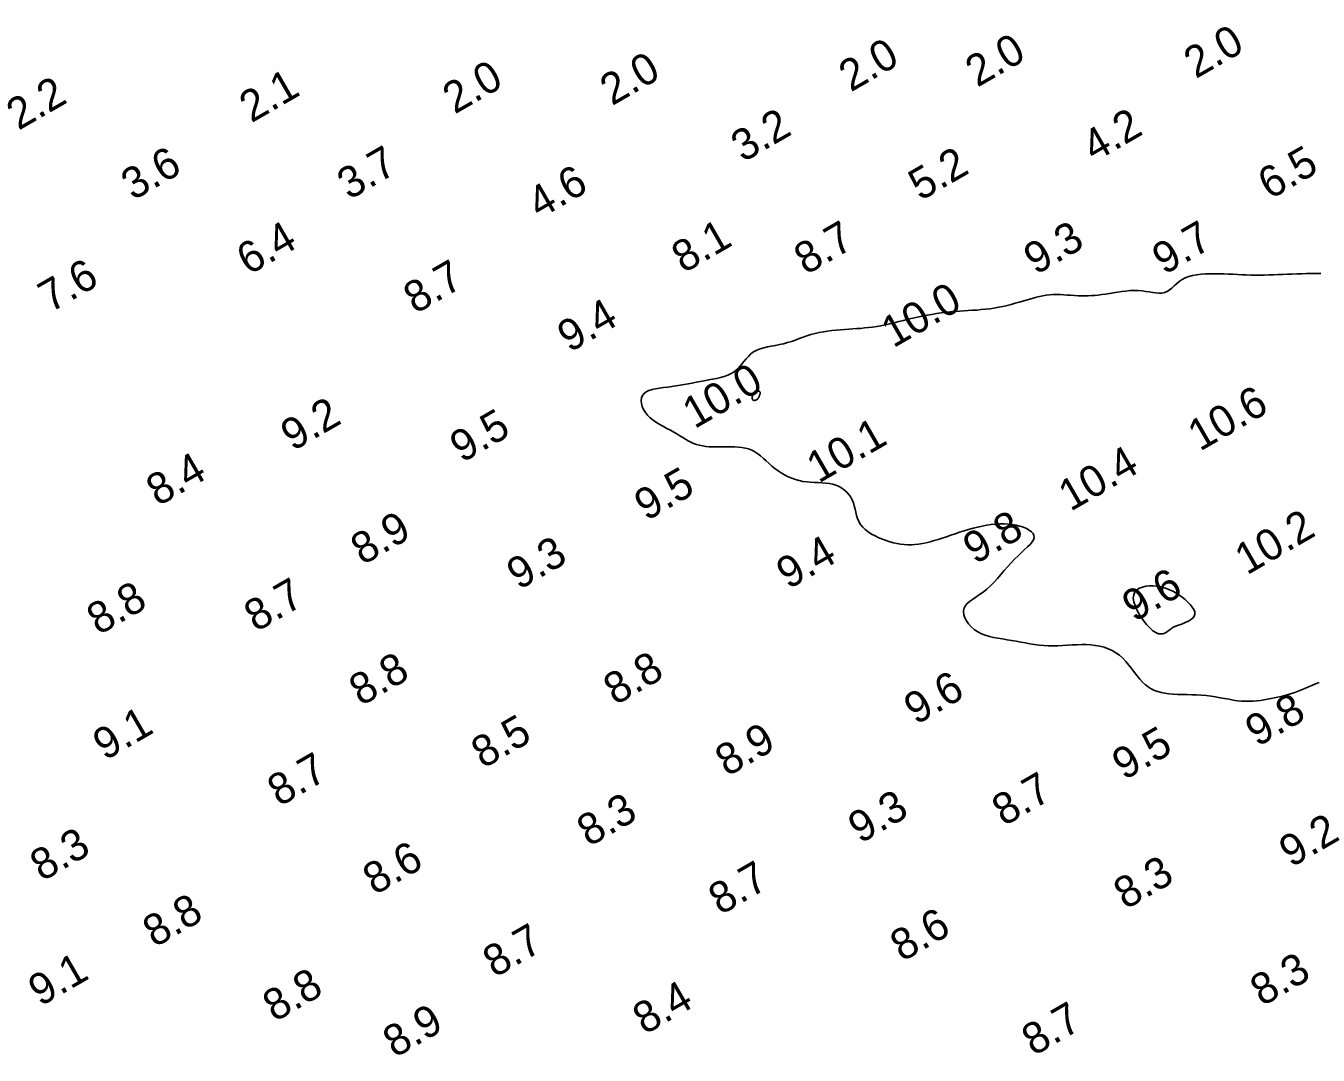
# Model space of a CAD drawing. Extents: x 3024098 to 3056816, y 418252 to 509144.
# Drawn here: x 3027637.1 to 3027843.8, y 419930.5 to 420095.1 of the extents above; entities that cross this region are included whole.
import ezdxf

# ---------------------------------------------------------------- set-up
doc = ezdxf.new("R2010")
doc.units = 0
doc.layers.add('V-CHAN-CONT-EL10', color=7, linetype='Continuous')
doc.layers.add('V-TOPO-SOUN-0911', color=7, linetype='Continuous')

msp = doc.modelspace()

# ---------------------------------------------------------------- linework, layer by layer
at = {"layer": 'V-CHAN-CONT-EL10'}
msp.add_lwpolyline([(3027843.9, 419990.06), (3027843.33, 419989.85), (3027842.76, 419989.61), (3027842.2, 419989.38), (3027841.65, 419989.13), (3027841.11, 419988.9), (3027840.56, 419988.68), (3027840.02, 419988.48), (3027839.48, 419988.3), (3027838.94, 419988.14), (3027838.4, 419987.99), (3027837.86, 419987.85), (3027837.31, 419987.73), (3027836.76, 419987.61), (3027836.21, 419987.5), (3027835.65, 419987.4), (3027835.09, 419987.3), (3027834.52, 419987.21), (3027833.94, 419987.14), (3027833.35, 419987.09), (3027832.74, 419987.07), (3027832.12, 419987.07), (3027831.49, 419987.1), (3027830.84, 419987.17), (3027830.18, 419987.27), (3027829.5, 419987.39), (3027828.8, 419987.51), (3027828.09, 419987.65), (3027827.36, 419987.78), (3027826.62, 419987.89), (3027825.86, 419987.98), (3027825.09, 419988.05), (3027824.31, 419988.09), (3027823.53, 419988.12), (3027822.76, 419988.14), (3027822, 419988.16), (3027821.27, 419988.18), (3027820.56, 419988.22), (3027819.88, 419988.27), (3027819.25, 419988.36), (3027818.65, 419988.47), (3027818.09, 419988.63), (3027817.56, 419988.82), (3027817.06, 419989.06), (3027816.58, 419989.36), (3027816.12, 419989.71), (3027815.67, 419990.13), (3027815.24, 419990.61), (3027814.81, 419991.14), (3027814.38, 419991.7), (3027813.94, 419992.29), (3027813.5, 419992.87), (3027813.02, 419993.43), (3027812.52, 419993.96), (3027811.99, 419994.44), (3027811.42, 419994.85), (3027810.81, 419995.2), (3027810.18, 419995.48), (3027809.51, 419995.71), (3027808.82, 419995.89), (3027808.11, 419996.02), (3027807.39, 419996.1), (3027806.65, 419996.14), (3027805.9, 419996.15), (3027805.15, 419996.13), (3027804.4, 419996.09), (3027803.65, 419996.04), (3027802.89, 419996), (3027802.13, 419995.96), (3027801.38, 419995.94), (3027800.62, 419995.95), (3027799.88, 419995.99), (3027799.14, 419996.07), (3027798.4, 419996.17), (3027797.66, 419996.29), (3027796.93, 419996.42), (3027796.19, 419996.55), (3027795.46, 419996.69), (3027794.73, 419996.82), (3027794, 419996.93), (3027793.27, 419997.04), (3027792.55, 419997.16), (3027791.85, 419997.29), (3027791.17, 419997.45), (3027790.51, 419997.65), (3027789.89, 419997.89), (3027789.3, 419998.19), (3027788.76, 419998.56), (3027788.27, 419998.98), (3027787.85, 419999.44), (3027787.5, 419999.93), (3027787.24, 420000.43), (3027787.07, 420000.92), (3027787.02, 420001.41), (3027787.09, 420001.86), (3027787.28, 420002.27), (3027787.59, 420002.65), (3027788, 420003.02), (3027788.47, 420003.38), (3027789.01, 420003.74), (3027789.58, 420004.13), (3027790.18, 420004.55), (3027790.77, 420005.02), (3027791.35, 420005.55), (3027791.92, 420006.12), (3027792.47, 420006.72), (3027793.02, 420007.35), (3027793.56, 420007.99), (3027794.1, 420008.62), (3027794.64, 420009.23), (3027795.19, 420009.81), (3027795.75, 420010.36), (3027796.29, 420010.86), (3027796.8, 420011.33), (3027797.27, 420011.77), (3027797.68, 420012.17), (3027798, 420012.56), (3027798.22, 420012.92), (3027798.33, 420013.26), (3027798.3, 420013.59), (3027798.15, 420013.9), (3027797.9, 420014.19), (3027797.54, 420014.46), (3027797.11, 420014.7), (3027796.61, 420014.92), (3027796.06, 420015.1), (3027795.46, 420015.24), (3027794.84, 420015.35), (3027794.2, 420015.42), (3027793.54, 420015.45), (3027792.86, 420015.45), (3027792.16, 420015.41), (3027791.46, 420015.34), (3027790.74, 420015.24), (3027790.02, 420015.11), (3027789.3, 420014.95), (3027788.57, 420014.76), (3027787.84, 420014.56), (3027787.12, 420014.34), (3027786.4, 420014.11), (3027785.69, 420013.87), (3027784.99, 420013.64), (3027784.3, 420013.4), (3027783.63, 420013.18), (3027782.97, 420012.97), (3027782.33, 420012.77), (3027781.69, 420012.6), (3027781.07, 420012.44), (3027780.46, 420012.31), (3027779.86, 420012.21), (3027779.27, 420012.14), (3027778.69, 420012.1), (3027778.11, 420012.1), (3027777.54, 420012.14), (3027776.97, 420012.2), (3027776.4, 420012.3), (3027775.83, 420012.43), (3027775.25, 420012.58), (3027774.66, 420012.77), (3027774.07, 420012.99), (3027773.47, 420013.24), (3027772.89, 420013.52), (3027772.33, 420013.82), (3027771.81, 420014.16), (3027771.33, 420014.53), (3027770.92, 420014.93), (3027770.57, 420015.35), (3027770.3, 420015.81), (3027770.09, 420016.29), (3027769.94, 420016.79), (3027769.81, 420017.3), (3027769.69, 420017.81), (3027769.57, 420018.32), (3027769.43, 420018.81), (3027769.25, 420019.28), (3027769.01, 420019.73), (3027768.72, 420020.14), (3027768.39, 420020.52), (3027768.01, 420020.87), (3027767.59, 420021.17), (3027767.13, 420021.43), (3027766.64, 420021.64), (3027766.11, 420021.81), (3027765.56, 420021.92), (3027764.99, 420021.99), (3027764.4, 420022.03), (3027763.8, 420022.06), (3027763.19, 420022.08), (3027762.57, 420022.11), (3027761.96, 420022.16), (3027761.34, 420022.24), (3027760.74, 420022.37), (3027760.14, 420022.54), (3027759.56, 420022.75), (3027758.99, 420023), (3027758.43, 420023.29), (3027757.89, 420023.6), (3027757.38, 420023.95), (3027756.88, 420024.32), (3027756.4, 420024.71), (3027755.94, 420025.12), (3027755.48, 420025.53), (3027755.04, 420025.93), (3027754.59, 420026.31), (3027754.13, 420026.66), (3027753.66, 420026.97), (3027753.17, 420027.23), (3027752.66, 420027.43), (3027752.12, 420027.58), (3027751.57, 420027.67), (3027751, 420027.74), (3027750.42, 420027.77), (3027749.84, 420027.78), (3027749.25, 420027.78), (3027748.66, 420027.77), (3027748.08, 420027.76), (3027747.5, 420027.76), (3027746.94, 420027.77), (3027746.38, 420027.8), (3027745.84, 420027.85), (3027745.31, 420027.92), (3027744.81, 420028.02), (3027744.33, 420028.15), (3027743.87, 420028.32), (3027743.42, 420028.52), (3027742.99, 420028.74), (3027742.56, 420028.99), (3027742.12, 420029.26), (3027741.66, 420029.54), (3027741.19, 420029.83), (3027740.69, 420030.12), (3027740.15, 420030.42), (3027739.6, 420030.71), (3027739.03, 420031.02), (3027738.46, 420031.33), (3027737.92, 420031.67), (3027737.4, 420032.02), (3027736.92, 420032.41), (3027736.5, 420032.82), (3027736.15, 420033.27), (3027735.87, 420033.74), (3027735.66, 420034.22), (3027735.54, 420034.7), (3027735.5, 420035.16), (3027735.55, 420035.59), (3027735.7, 420035.98), (3027735.94, 420036.32), (3027736.29, 420036.59), (3027736.72, 420036.79), (3027737.22, 420036.96), (3027737.79, 420037.08), (3027738.4, 420037.18), (3027739.05, 420037.26), (3027739.72, 420037.34), (3027740.39, 420037.42), (3027741.05, 420037.51), (3027741.7, 420037.62), (3027742.35, 420037.73), (3027743, 420037.85), (3027743.64, 420037.98), (3027744.29, 420038.1), (3027744.93, 420038.23), (3027745.58, 420038.35), (3027746.23, 420038.47), (3027746.89, 420038.59), (3027747.53, 420038.72), (3027748.15, 420038.86), (3027748.76, 420039.03), (3027749.33, 420039.24), (3027749.86, 420039.49), (3027750.34, 420039.79), (3027750.78, 420040.14), (3027751.18, 420040.54), (3027751.54, 420040.97), (3027751.9, 420041.41), (3027752.26, 420041.84), (3027752.63, 420042.25), (3027753.03, 420042.63), (3027753.47, 420042.96), (3027753.96, 420043.23), (3027754.5, 420043.44), (3027755.08, 420043.61), (3027755.69, 420043.76), (3027756.32, 420043.88), (3027756.96, 420044), (3027757.61, 420044.12), (3027758.25, 420044.27), (3027758.89, 420044.44), (3027759.51, 420044.64), (3027760.14, 420044.86), (3027760.76, 420045.08), (3027761.38, 420045.3), (3027762, 420045.52), (3027762.64, 420045.73), (3027763.29, 420045.91), (3027763.95, 420046.06), (3027764.62, 420046.19), (3027765.3, 420046.29), (3027765.98, 420046.38), (3027766.67, 420046.45), (3027767.35, 420046.51), (3027768.02, 420046.55), (3027768.68, 420046.6), (3027769.33, 420046.64), (3027769.96, 420046.68), (3027770.59, 420046.73), (3027771.22, 420046.79), (3027771.85, 420046.85), (3027772.49, 420046.93), (3027773.15, 420047.03), (3027773.81, 420047.15), (3027774.5, 420047.29), (3027775.21, 420047.45), (3027775.94, 420047.62), (3027776.67, 420047.8), (3027777.42, 420047.99), (3027778.17, 420048.18), (3027778.93, 420048.36), (3027779.69, 420048.53), (3027780.44, 420048.69), (3027781.2, 420048.84), (3027781.95, 420048.97), (3027782.7, 420049.08), (3027783.45, 420049.19), (3027784.19, 420049.28), (3027784.92, 420049.35), (3027785.65, 420049.42), (3027786.37, 420049.48), (3027787.08, 420049.52), (3027787.78, 420049.57), (3027788.49, 420049.61), (3027789.18, 420049.66), (3027789.88, 420049.72), (3027790.57, 420049.79), (3027791.27, 420049.87), (3027791.96, 420049.98), (3027792.65, 420050.1), (3027793.33, 420050.24), (3027794, 420050.4), (3027794.65, 420050.56), (3027795.3, 420050.73), (3027795.92, 420050.9), (3027796.51, 420051.07), (3027797.08, 420051.24), (3027797.63, 420051.41), (3027798.17, 420051.57), (3027798.69, 420051.71), (3027799.21, 420051.84), (3027799.73, 420051.95), (3027800.25, 420052.04), (3027800.79, 420052.1), (3027801.34, 420052.13), (3027801.9, 420052.14), (3027802.48, 420052.12), (3027803.06, 420052.09), (3027803.64, 420052.06), (3027804.22, 420052.02), (3027804.79, 420051.98), (3027805.35, 420051.95), (3027805.89, 420051.93), (3027806.43, 420051.93), (3027806.96, 420051.94), (3027807.49, 420051.96), (3027808.03, 420052), (3027808.58, 420052.05), (3027809.15, 420052.12), (3027809.74, 420052.2), (3027810.36, 420052.3), (3027811.01, 420052.41), (3027811.67, 420052.51), (3027812.33, 420052.61), (3027813, 420052.7), (3027813.67, 420052.76), (3027814.33, 420052.79), (3027814.97, 420052.78), (3027815.59, 420052.73), (3027816.18, 420052.64), (3027816.75, 420052.55), (3027817.29, 420052.46), (3027817.81, 420052.39), (3027818.29, 420052.35), (3027818.75, 420052.37), (3027819.18, 420052.47), (3027819.58, 420052.64), (3027819.96, 420052.89), (3027820.34, 420053.18), (3027820.72, 420053.51), (3027821.11, 420053.86), (3027821.53, 420054.2), (3027821.99, 420054.52), (3027822.49, 420054.79), (3027823.06, 420055.02), (3027823.68, 420055.19), (3027824.33, 420055.31), (3027825.03, 420055.4), (3027825.75, 420055.45), (3027826.48, 420055.47), (3027827.22, 420055.47), (3027827.96, 420055.46), (3027828.69, 420055.43), (3027829.42, 420055.4), (3027830.13, 420055.37), (3027830.85, 420055.33), (3027831.55, 420055.3), (3027832.26, 420055.27), (3027832.97, 420055.25), (3027833.69, 420055.23), (3027834.41, 420055.24), (3027835.13, 420055.25), (3027835.86, 420055.27), (3027836.6, 420055.29), (3027837.34, 420055.33), (3027838.08, 420055.36), (3027838.84, 420055.39), (3027839.6, 420055.42), (3027840.36, 420055.45), (3027841.13, 420055.47), (3027841.9, 420055.48), (3027842.67, 420055.49), (3027843.44, 420055.49), (3027844.19, 420055.49)], dxfattribs=at)
for points in [[(3027754.08, 420035.41), (3027754.15, 420035.48), (3027754.2, 420035.54), (3027754.24, 420035.61), (3027754.28, 420035.67), (3027754.31, 420035.74), (3027754.33, 420035.81), (3027754.36, 420035.87), (3027754.38, 420035.92), (3027754.4, 420035.98), (3027754.42, 420036.03), (3027754.44, 420036.07), (3027754.46, 420036.12), (3027754.47, 420036.16), (3027754.48, 420036.21), (3027754.5, 420036.26), (3027754.51, 420036.31), (3027754.52, 420036.36), (3027754.52, 420036.41), (3027754.51, 420036.47), (3027754.5, 420036.52), (3027754.47, 420036.57), (3027754.43, 420036.61), (3027754.38, 420036.66), (3027754.3, 420036.7), (3027754.21, 420036.73), (3027754.12, 420036.74), (3027754.01, 420036.75), (3027753.9, 420036.73), (3027753.79, 420036.7), (3027753.68, 420036.64), (3027753.58, 420036.55), (3027753.49, 420036.43), (3027753.41, 420036.28), (3027753.34, 420036.12), (3027753.29, 420035.96), (3027753.26, 420035.79), (3027753.25, 420035.63), (3027753.25, 420035.49), (3027753.28, 420035.38), (3027753.34, 420035.29), (3027753.41, 420035.24), (3027753.5, 420035.21), (3027753.6, 420035.21), (3027753.71, 420035.23), (3027753.81, 420035.26), (3027753.91, 420035.3), (3027754, 420035.35)], [(3027824.02, 420001.36), (3027823.88, 420001.74), (3027823.63, 420002.14), (3027823.31, 420002.54), (3027822.91, 420002.95), (3027822.46, 420003.35), (3027821.98, 420003.72), (3027821.48, 420004.08), (3027820.98, 420004.4), (3027820.49, 420004.68), (3027819.98, 420004.92), (3027819.48, 420005.13), (3027818.96, 420005.29), (3027818.44, 420005.42), (3027817.9, 420005.5), (3027817.35, 420005.54), (3027816.78, 420005.53), (3027816.21, 420005.47), (3027815.68, 420005.35), (3027815.19, 420005.17), (3027814.77, 420004.9), (3027814.45, 420004.56), (3027814.25, 420004.12), (3027814.19, 420003.59), (3027814.29, 420002.96), (3027814.52, 420002.26), (3027814.86, 420001.51), (3027815.28, 420000.76), (3027815.77, 420000.04), (3027816.29, 419999.38), (3027816.82, 419998.8), (3027817.32, 419998.36), (3027817.79, 419998.06), (3027818.21, 419997.89), (3027818.59, 419997.84), (3027818.93, 419997.88), (3027819.23, 419997.98), (3027819.5, 419998.12), (3027819.73, 419998.28), (3027819.92, 419998.44), (3027820.09, 419998.58), (3027820.23, 419998.69), (3027820.37, 419998.79), (3027820.52, 419998.87), (3027820.68, 419998.96), (3027820.88, 419999.04), (3027821.12, 419999.14), (3027821.41, 419999.25), (3027821.77, 419999.38), (3027822.18, 419999.53), (3027822.59, 419999.71), (3027823, 419999.91), (3027823.38, 420000.14), (3027823.69, 420000.39), (3027823.92, 420000.68), (3027824.03, 420001.01)]]:
    msp.add_lwpolyline(points, close=True, dxfattribs=at)

# ---------------------------------------------------------------- texts
at = {"layer": 'V-TOPO-SOUN-0911'}
for s, p in [('2.0', (3027789.25, 420085.21)), ('2.0', (3027824.19, 420086.59)), ('2.0', (3027769.01, 420084.46)), ('2.0', (3027705.66, 420080.92)), ('2.0', (3027730.82, 420082.26)), ('2.1', (3027673.14, 420079.52)), ('2.2', (3027635.89, 420078.32)), ('3.2', (3027751.77, 420073.21)), ('4.2', (3027807.94, 420073.24)), ('3.6', (3027654.23, 420067.11)), ('3.7', (3027688.78, 420067.2)), ('5.2', (3027780.15, 420067.04)), ('6.5', (3027836.04, 420067.24)), ('4.6', (3027719.22, 420064.16)), ('6.4', (3027672.7, 420055.16)), ('8.1', (3027742.27, 420055.47)), ('8.7', (3027761.84, 420055.2)), ('9.3', (3027798.59, 420055.2)), ('9.7', (3027819.13, 420055.2)), ('7.6', (3027640.97, 420049.16)), ('8.7', (3027699.38, 420048.96)), ('10.0 ', (3027775.8, 420043.51)), ('9.4', (3027724.01, 420042.79)), ('10.0 ', (3027744.01, 420030.58)), ('10.6 ', (3027824.83, 420026.98)), ('9.2', (3027679.76, 420027.01)), ('9.5', (3027706.81, 420025.14)), ('10.1 ', (3027763.86, 420021.87)), ('10.4 ', (3027804.13, 420017.36)), ('8.4', (3027658.23, 420018.19)), ('9.5', (3027736.31, 420015.83)), ('8.9', (3027690.94, 420008.77)), ('9.8', (3027788.88, 420008.9)), ('10.2 ', (3027832.35, 420007.19)), ('9.3', (3027715.91, 420004.8)), ('9.4', (3027759.02, 420004.9)), ('8.7', (3027673.88, 419998.08)), ('9.6', (3027814.33, 419999.66)), ('8.8', (3027648.72, 419997.58)), ('8.8', (3027690.68, 419986.23)), ('8.8', (3027731.36, 419986.36)), ('9.6', (3027779.43, 419983.22)), ('9.8', (3027834.02, 419979.7)), ('9.1', (3027649.72, 419977.52)), ('8.5', (3027710.22, 419976.23)), ('8.9', (3027749.24, 419974.95)), ('9.5', (3027812.72, 419974.36)), ('8.7', (3027677.62, 419970.16)), ('8.7', (3027793.5, 419967.01)), ('8.3', (3027727.13, 419963.73)), ('9.3', (3027770.5, 419964.22)), ('9.2', (3027839.43, 419960.41)), ('8.3', (3027639.66, 419958.18)), ('8.6', (3027692.88, 419955.99)), ('8.7', (3027748.16, 419952.8)), ('8.3', (3027812.96, 419953.69)), ('8.8', (3027657.68, 419947.62)), ('8.6', (3027777.23, 419945.33)), ('8.7', (3027712.07, 419942.79)), ('8.3', (3027834.81, 419938.2)), ('9.1', (3027639.38, 419938.18)), ('8.8', (3027676.87, 419935.71)), ('8.4', (3027736.05, 419933.67)), ('8.9', (3027696.09, 419929.97)), ('8.7', (3027798.26, 419930.26))]:
    msp.add_text(s, height=5, rotation=30, dxfattribs=at).set_placement(p)

doc.saveas('drawing.dxf')
